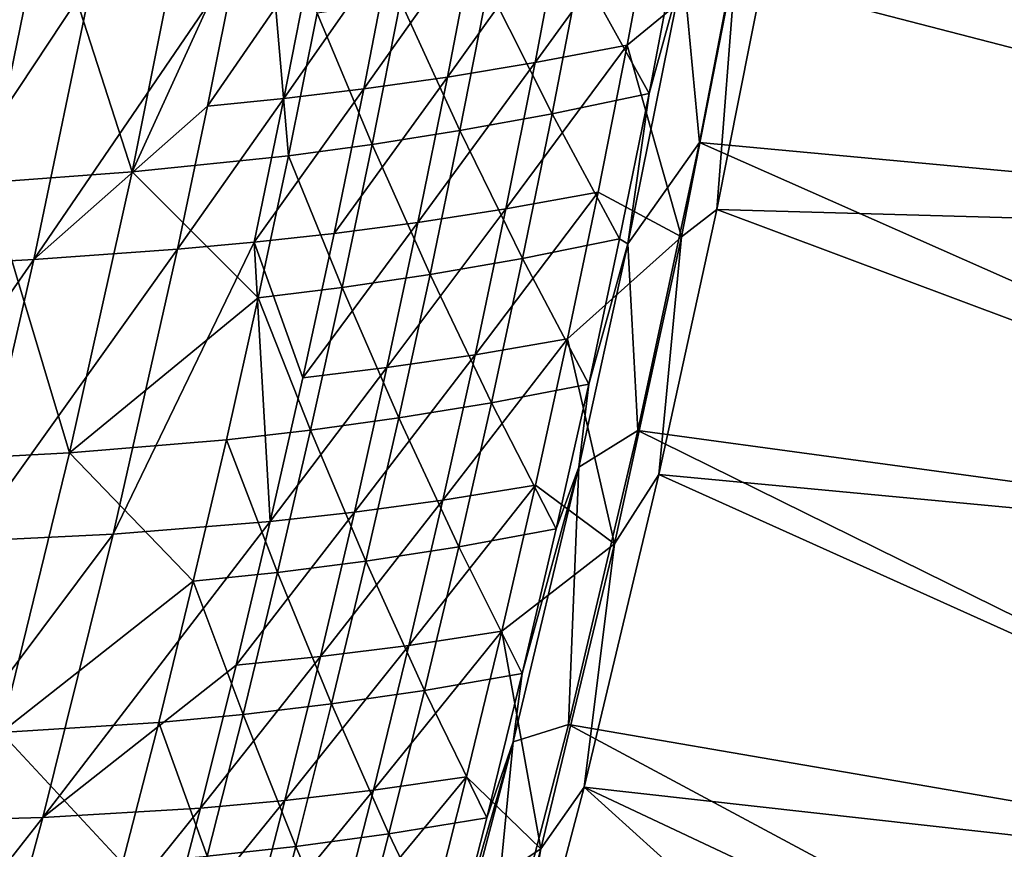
# Model space of a CAD drawing. Header units: metres. Extents: x 0 to 1400, y -1400 to 0.
# Tile 277 of 366: x 1278 to 1327, y -678 to -637. Entities that reach past the tile are written whole.
import ezdxf

# ---------------------------------------------------------------- set-up
doc = ezdxf.new("R2010")
doc.units = ezdxf.units.M

msp = doc.modelspace()

# ---------------------------------------------------------------- linework, layer by layer
at = {"layer": 'None'}
for points in [[(1311.986206, -643.51123, -29.544428), (1314.901489, -628.284851, -29.544502), (1311.175903, -634.998047, -30.960037)], [(1314.901489, -628.284851, -29.544502), (1311.986206, -643.51123, -29.544428), (1362.964233, -648.2547)], [(1314.901489, -628.284851, -29.544502), (1362.964233, -648.2547), (1365.928101, -631.833923)], [(1291.721069, -644.171265, -143.970673), (1290.552856, -630.635315, -171.918106), (1284.012451, -644.969971, -199.894882)], [(1290.552856, -630.635315, -171.918106), (1286.799805, -631.064453, -199.886383), (1284.012451, -644.969971, -199.894882)], [(1290.552856, -630.635315, -171.918106), (1291.721069, -644.171265, -143.970673), (1293.136108, -637.150024, -143.967316)], [(1284.012451, -644.969971, -199.894882), (1286.799805, -631.064453, -199.886383), (1279.744141, -631.723572, -255.849762)], [(1279.744141, -631.723572, -255.849762), (1273.187012, -632.246582, -311.832367), (1276.929321, -645.487915, -255.858932)], [(1276.929321, -645.487915, -255.858932), (1284.012451, -644.969971, -199.894882), (1279.744141, -631.723572, -255.849762)], [(1309.777222, -631.448425, -60.682461), (1308.421997, -638.716919, -60.683559), (1303.882935, -639.579468, -88.564827)], [(1309.777222, -631.448425, -60.682461), (1303.882935, -639.579468, -88.564827), (1305.24939, -632.352173, -88.562683)], [(1313.814819, -634.280334, -32.845055), (1308.421997, -638.716919, -60.683559), (1309.777222, -631.448425, -60.682461)], [(1366.715942, -631.816406, -3), (1363.752075, -648.25647, -3), (1315.054199, -635.656494, -32.12962)], [(1303.882935, -639.579468, -88.564827), (1299.560181, -640.292419, -116.468582), (1305.24939, -632.352173, -88.562683)], [(1305.24939, -632.352173, -88.562683), (1299.560181, -640.292419, -116.468582), (1300.93689, -633.105835, -116.465584)], [(1300.93689, -633.105835, -116.465584), (1295.438965, -640.875366, -144.390747), (1296.825073, -633.72876, -144.38707)], [(1299.560181, -640.292419, -116.468582), (1295.438965, -640.875366, -144.390747), (1300.93689, -633.105835, -116.465584)], [(1296.825073, -633.72876, -144.38707), (1291.504028, -641.347595, -172.330124), (1292.898926, -634.240051, -172.325912)], [(1296.825073, -633.72876, -144.38707), (1295.438965, -640.875366, -144.390747), (1291.504028, -641.347595, -172.330124)], [(1292.898926, -634.240051, -172.325912), (1291.504028, -641.347595, -172.330124), (1287.740234, -641.72876, -200.284134)], [(1292.898926, -634.240051, -172.325912), (1287.740234, -641.72876, -200.284134), (1289.143188, -634.659241, -200.279541)], [(1309.498535, -641.100525, -32.350086), (1310.872803, -633.91748, -32.349869), (1306.109253, -634.959412, -60.209476)], [(1313.814819, -634.280334, -32.845055), (1311.090088, -648.171143, -32.845058), (1308.421997, -638.716919, -60.683559)], [(1309.498535, -641.100525, -32.350086), (1311.175903, -634.998047, -30.960037), (1310.872803, -633.91748, -32.349869)], [(1313.814819, -634.280334, -32.845055), (1312.8302, -646.817078, -32.129559), (1311.090088, -648.171143, -32.845058)], [(1315.054199, -635.656494, -32.12962), (1312.8302, -646.817078, -32.129559), (1313.814819, -634.280334, -32.845055)], [(1279.172485, -649.275085, -256.22934), (1282.082031, -635.299438, -256.219574), (1289.143188, -634.659241, -200.279541)], [(1289.143188, -634.659241, -200.279541), (1287.740234, -641.72876, -200.284134), (1279.172485, -649.275085, -256.22934)], [(1301.573608, -635.832825, -88.108795), (1304.723511, -642.101257, -60.210629), (1306.109253, -634.959412, -60.209476)], [(1306.109253, -634.959412, -60.209476), (1304.723511, -642.101257, -60.210629), (1309.498535, -641.100525, -32.350086)], [(1308.456177, -648.510681, -30.959549), (1311.175903, -634.998047, -30.960037), (1309.498535, -641.100525, -32.350086)], [(1308.456177, -648.510681, -30.959549), (1311.986206, -643.51123, -29.544428), (1311.175903, -634.998047, -30.960037)], [(1272.585083, -649.650757, -312.192413), (1282.082031, -635.299438, -256.219574), (1279.172485, -649.275085, -256.22934)], [(1272.585083, -649.650757, -312.192413), (1275.519653, -635.805298, -312.182953), (1282.082031, -635.299438, -256.219574)], [(1363.752075, -648.25647, -3), (1312.8302, -646.817078, -32.129559), (1315.054199, -635.656494, -32.12962)], [(1300.177246, -642.933838, -88.110825), (1301.573608, -635.832825, -88.108795), (1297.254028, -636.55658, -116.029518)], [(1304.723511, -642.101257, -60.210629), (1301.573608, -635.832825, -88.108795), (1300.177246, -642.933838, -88.110825)], [(1297.254028, -636.55658, -116.029518), (1293.136108, -637.150024, -143.967316), (1295.848022, -643.61731, -116.032288)], [(1295.848022, -643.61731, -116.032288), (1300.177246, -642.933838, -88.110825), (1297.254028, -636.55658, -116.029518)], [(1293.136108, -637.150024, -143.967316), (1291.721069, -644.171265, -143.970673), (1295.848022, -643.61731, -116.032288)], [(1308.421997, -638.716919, -60.683559), (1302.439941, -646.788208, -88.566902), (1303.882935, -639.579468, -88.564827)], [(1308.421997, -638.716919, -60.683559), (1306.989502, -645.967285, -60.684635), (1302.439941, -646.788208, -88.566902)], [(1311.090088, -648.171143, -32.845058), (1306.989502, -645.967285, -60.684635), (1308.421997, -638.716919, -60.683559)], [(1303.882935, -639.579468, -88.564827), (1302.439941, -646.788208, -88.566902), (1298.1073, -647.460205, -116.471489)], [(1298.1073, -647.460205, -116.471489), (1299.560181, -640.292419, -116.468582), (1303.882935, -639.579468, -88.564827)], [(1295.438965, -640.875366, -144.390747), (1299.560181, -640.292419, -116.468582), (1293.976929, -648.002869, -144.394318)], [(1299.560181, -640.292419, -116.468582), (1298.1073, -647.460205, -116.471489), (1293.976929, -648.002869, -144.394318)], [(1295.438965, -640.875366, -144.390747), (1290.033691, -648.435791, -172.334198), (1291.504028, -641.347595, -172.330124)], [(1295.438965, -640.875366, -144.390747), (1293.976929, -648.002869, -144.394318), (1290.033691, -648.435791, -172.334198)], [(1291.504028, -641.347595, -172.330124), (1286.262085, -648.77887, -200.288605), (1287.740234, -641.72876, -200.284134)], [(1291.504028, -641.347595, -172.330124), (1290.033691, -648.435791, -172.334198), (1286.262085, -648.77887, -200.288605)], [(1304.723511, -642.101257, -60.210629), (1308.047852, -648.269653, -32.350319), (1309.498535, -641.100525, -32.350086)], [(1308.047852, -648.269653, -32.350319), (1308.456177, -648.510681, -30.959549), (1309.498535, -641.100525, -32.350086)], [(1287.740234, -641.72876, -200.284134), (1286.262085, -648.77887, -200.288605), (1279.172485, -649.275085, -256.22934)], [(1303.262085, -649.228821, -60.211765), (1304.723511, -642.101257, -60.210629), (1300.177246, -642.933838, -88.110825)], [(1308.047852, -648.269653, -32.350319), (1304.723511, -642.101257, -60.210629), (1303.262085, -649.228821, -60.211765)], [(1298.705933, -650.020203, -88.112793), (1300.177246, -642.933838, -88.110825), (1295.848022, -643.61731, -116.032288)], [(1303.262085, -649.228821, -60.211765), (1300.177246, -642.933838, -88.110825), (1298.705933, -650.020203, -88.112793)], [(1291.721069, -644.171265, -143.970673), (1294.367432, -650.663086, -116.03495), (1295.848022, -643.61731, -116.032288)], [(1294.367432, -650.663086, -116.03495), (1298.705933, -650.020203, -88.112793), (1295.848022, -643.61731, -116.032288)], [(1308.945679, -657.710388, -29.544334), (1311.986206, -643.51123, -29.544428), (1308.456177, -648.510681, -30.959549)], [(1311.986206, -643.51123, -29.544428), (1308.945679, -657.710388, -29.544334), (1359.631348, -664.604553)], [(1311.986206, -643.51123, -29.544428), (1359.631348, -664.604553), (1362.964233, -648.2547)], [(1290.231934, -651.177307, -143.973907), (1291.721069, -644.171265, -143.970673), (1284.012451, -644.969971, -199.894882)], [(1290.231934, -651.177307, -143.973907), (1294.367432, -650.663086, -116.03495), (1291.721069, -644.171265, -143.970673)], [(1280.931152, -658.81311, -199.902756), (1284.012451, -644.969971, -199.894882), (1276.929321, -645.487915, -255.858932)], [(1284.012451, -644.969971, -199.894882), (1280.931152, -658.81311, -199.902756), (1290.231934, -651.177307, -143.973907)], [(1273.822266, -659.188904, -255.867447), (1280.931152, -658.81311, -199.902756), (1276.929321, -645.487915, -255.858932)], [(1306.989502, -645.967285, -60.684635), (1300.920898, -653.97821, -88.568916), (1302.439941, -646.788208, -88.566902)], [(1306.989502, -645.967285, -60.684635), (1305.480469, -653.199219, -60.685692), (1300.920898, -653.97821, -88.568916)], [(1306.989502, -645.967285, -60.684635), (1311.090088, -648.171143, -32.845058), (1305.480469, -653.199219, -60.685692)], [(1302.439941, -646.788208, -88.566902), (1296.578979, -654.608826, -116.474304), (1298.1073, -647.460205, -116.471489)], [(1302.439941, -646.788208, -88.566902), (1300.920898, -653.97821, -88.568916), (1296.578979, -654.608826, -116.474304)], [(1360.418579, -664.625549, -3), (1309.983398, -659.885132, -32.129471), (1312.8302, -646.817078, -32.129559)], [(1312.8302, -646.817078, -32.129559), (1309.983398, -659.885132, -32.129471), (1311.090088, -648.171143, -32.845058)], [(1363.752075, -648.25647, -3), (1360.418579, -664.625549, -3), (1312.8302, -646.817078, -32.129559)], [(1298.1073, -647.460205, -116.471489), (1296.578979, -654.608826, -116.474304), (1292.439941, -655.111023, -144.397781)], [(1293.976929, -648.002869, -144.394318), (1298.1073, -647.460205, -116.471489), (1292.439941, -655.111023, -144.397781)], [(1293.976929, -648.002869, -144.394318), (1292.439941, -655.111023, -144.397781), (1290.033691, -648.435791, -172.334198)], [(1306.521606, -655.4245, -32.350571), (1308.047852, -648.269653, -32.350319), (1303.262085, -649.228821, -60.211765)], [(1311.090088, -648.171143, -32.845058), (1307.789307, -663.293152, -32.845097), (1305.480469, -653.199219, -60.685692)], [(1308.456177, -648.510681, -30.959549), (1308.047852, -648.269653, -32.350319), (1306.521606, -655.4245, -32.350571)], [(1311.090088, -648.171143, -32.845058), (1309.983398, -659.885132, -32.129471), (1307.789307, -663.293152, -32.845097)], [(1286.262085, -648.77887, -200.288605), (1275.966309, -663.170959, -256.238525), (1279.172485, -649.275085, -256.22934)], [(1286.262085, -648.77887, -200.288605), (1283.082886, -662.81958, -200.297104), (1275.966309, -663.170959, -256.238525)], [(1290.033691, -648.435791, -172.334198), (1283.082886, -662.81958, -200.297104), (1286.262085, -648.77887, -200.288605)], [(1290.828491, -662.199524, -144.401123), (1283.082886, -662.81958, -200.297104), (1290.033691, -648.435791, -172.334198)], [(1292.439941, -655.111023, -144.397781), (1290.828491, -662.199524, -144.401123), (1290.033691, -648.435791, -172.334198)], [(1306.032227, -659.520203, -30.959152), (1308.456177, -648.510681, -30.959549), (1306.521606, -655.4245, -32.350571)], [(1306.032227, -659.520203, -30.959152), (1308.945679, -657.710388, -29.544334), (1308.456177, -648.510681, -30.959549)], [(1279.172485, -649.275085, -256.22934), (1275.966309, -663.170959, -256.238525), (1269.355103, -663.415649, -312.201294)], [(1269.355103, -663.415649, -312.201294), (1272.585083, -649.650757, -312.192413), (1279.172485, -649.275085, -256.22934)], [(1301.72583, -656.341553, -60.212887), (1303.262085, -649.228821, -60.211765), (1298.705933, -650.020203, -88.112793)], [(1306.521606, -655.4245, -32.350571), (1303.262085, -649.228821, -60.211765), (1301.72583, -656.341553, -60.212887)], [(1297.160278, -657.09137, -88.1147), (1298.705933, -650.020203, -88.112793), (1294.367432, -650.663086, -116.03495)], [(1301.72583, -656.341553, -60.212887), (1298.705933, -650.020203, -88.112793), (1297.160278, -657.09137, -88.1147)], [(1292.81311, -657.693359, -116.037521), (1294.367432, -650.663086, -116.03495), (1290.231934, -651.177307, -143.973907)], [(1292.81311, -657.693359, -116.037521), (1297.160278, -657.09137, -88.1147), (1294.367432, -650.663086, -116.03495)], [(1280.931152, -658.81311, -199.902756), (1288.669556, -658.167542, -143.977005), (1290.231934, -651.177307, -143.973907)], [(1288.669556, -658.167542, -143.977005), (1292.81311, -657.693359, -116.037521), (1290.231934, -651.177307, -143.973907)], [(1305.480469, -653.199219, -60.685692), (1299.326538, -661.149048, -88.570862), (1300.920898, -653.97821, -88.568916)], [(1305.480469, -653.199219, -60.685692), (1303.895386, -660.412415, -60.686726), (1299.326538, -661.149048, -88.570862)], [(1305.480469, -653.199219, -60.685692), (1307.789307, -663.293152, -32.845097), (1303.895386, -660.412415, -60.686726)], [(1300.920898, -653.97821, -88.568916), (1294.97583, -661.738098, -116.477028), (1296.578979, -654.608826, -116.474304)], [(1300.920898, -653.97821, -88.568916), (1299.326538, -661.149048, -88.570862), (1294.97583, -661.738098, -116.477028)], [(1296.578979, -654.608826, -116.474304), (1290.828491, -662.199524, -144.401123), (1292.439941, -655.111023, -144.397781)], [(1296.578979, -654.608826, -116.474304), (1294.97583, -661.738098, -116.477028), (1290.828491, -662.199524, -144.401123)], [(1304.920654, -662.564453, -32.350838), (1306.521606, -655.4245, -32.350571), (1301.72583, -656.341553, -60.212887)], [(1306.032227, -659.520203, -30.959152), (1306.521606, -655.4245, -32.350571), (1304.920654, -662.564453, -32.350838)], [(1300.115479, -663.438965, -60.213993), (1301.72583, -656.341553, -60.212887), (1297.160278, -657.09137, -88.1147)], [(1304.920654, -662.564453, -32.350838), (1301.72583, -656.341553, -60.212887), (1300.115479, -663.438965, -60.213993)], [(1295.54126, -664.14679, -88.116539), (1297.160278, -657.09137, -88.1147), (1292.81311, -657.693359, -116.037521)], [(1297.160278, -657.09137, -88.1147), (1295.54126, -664.14679, -88.116539), (1300.115479, -663.438965, -60.213993)], [(1291.185791, -664.707581, -116.039978), (1292.81311, -657.693359, -116.037521), (1288.669556, -658.167542, -143.977005)], [(1291.185791, -664.707581, -116.039978), (1295.54126, -664.14679, -88.116539), (1292.81311, -657.693359, -116.037521)], [(1308.945679, -657.710388, -29.544334), (1305.527222, -672.196655, -29.544212), (1355.937378, -680.876648)], [(1305.527222, -672.196655, -29.544212), (1308.945679, -657.710388, -29.544334), (1306.032227, -659.520203, -30.959152)], [(1308.945679, -657.710388, -29.544334), (1355.937378, -680.876648), (1359.631348, -664.604553)], [(1287.034668, -665.141479, -143.97998), (1288.669556, -658.167542, -143.977005), (1280.931152, -658.81311, -199.902756)], [(1287.034668, -665.141479, -143.97998), (1291.185791, -664.707581, -116.039978), (1288.669556, -658.167542, -143.977005)], [(1277.5625, -672.589478, -199.909973), (1280.931152, -658.81311, -199.902756), (1273.822266, -659.188904, -255.867447)], [(1277.5625, -672.589478, -199.909973), (1287.034668, -665.141479, -143.97998), (1280.931152, -658.81311, -199.902756)], [(1302.800293, -673.047791, -30.958681), (1306.032227, -659.520203, -30.959152), (1303.245483, -669.689087, -32.35112)], [(1302.800293, -673.047791, -30.958681), (1305.527222, -672.196655, -29.544212), (1306.032227, -659.520203, -30.959152)], [(1303.245483, -669.689087, -32.35112), (1306.032227, -659.520203, -30.959152), (1304.920654, -662.564453, -32.350838)], [(1356.723511, -680.916931, -3), (1306.296509, -675.28363, -32.129337), (1309.983398, -659.885132, -32.129471)], [(1309.983398, -659.885132, -32.129471), (1306.296509, -675.28363, -32.129337), (1307.789307, -663.293152, -32.845097)], [(1360.418579, -664.625549, -3), (1356.723511, -680.916931, -3), (1309.983398, -659.885132, -32.129471)], [(1303.895386, -660.412415, -60.686726), (1302.235107, -667.606689, -60.687733), (1297.657471, -668.300659, -88.572746)], [(1303.895386, -660.412415, -60.686726), (1297.657471, -668.300659, -88.572746), (1299.326538, -661.149048, -88.570862)], [(1307.789307, -663.293152, -32.845097), (1302.235107, -667.606689, -60.687733), (1303.895386, -660.412415, -60.686726)], [(1299.326538, -661.149048, -88.570862), (1293.298462, -668.847656, -116.479645), (1294.97583, -661.738098, -116.477028)], [(1299.326538, -661.149048, -88.570862), (1297.657471, -668.300659, -88.572746), (1293.298462, -668.847656, -116.479645)], [(1294.97583, -661.738098, -116.477028), (1289.143311, -669.268066, -144.404343), (1290.828491, -662.199524, -144.401123)], [(1294.97583, -661.738098, -116.477028), (1293.298462, -668.847656, -116.479645), (1289.143311, -669.268066, -144.404343)], [(1290.828491, -662.199524, -144.401123), (1289.143311, -669.268066, -144.404343), (1279.61145, -676.779053, -200.305008)], [(1279.61145, -676.779053, -200.305008), (1283.082886, -662.81958, -200.297104), (1290.828491, -662.199524, -144.401123)], [(1283.082886, -662.81958, -200.297104), (1272.469604, -676.984558, -256.24707), (1275.966309, -663.170959, -256.238525)], [(1272.469604, -676.984558, -256.24707), (1283.082886, -662.81958, -200.297104), (1279.61145, -676.779053, -200.305008)], [(1303.245483, -669.689087, -32.35112), (1304.920654, -662.564453, -32.350838), (1300.115479, -663.438965, -60.213993)], [(1307.789307, -663.293152, -32.845097), (1304.162964, -678.328735, -32.845123), (1302.235107, -667.606689, -60.687733)], [(1307.789307, -663.293152, -32.845097), (1306.296509, -675.28363, -32.129337), (1304.162964, -678.328735, -32.845123)], [(1295.54126, -664.14679, -88.116539), (1298.431885, -670.520569, -60.21508), (1300.115479, -663.438965, -60.213993)], [(1300.115479, -663.438965, -60.213993), (1298.431885, -670.520569, -60.21508), (1303.245483, -669.689087, -32.35112)], [(1293.849487, -671.186035, -88.118309), (1295.54126, -664.14679, -88.116539), (1291.185791, -664.707581, -116.039978)], [(1298.431885, -670.520569, -60.21508), (1295.54126, -664.14679, -88.116539), (1293.849487, -671.186035, -88.118309)], [(1287.034668, -665.141479, -143.97998), (1289.48645, -671.705261, -116.042336), (1291.185791, -664.707581, -116.039978)], [(1289.48645, -671.705261, -116.042336), (1293.849487, -671.186035, -88.118309), (1291.185791, -664.707581, -116.039978)], [(1277.5625, -672.589478, -199.909973), (1285.328003, -672.098633, -143.982834), (1287.034668, -665.141479, -143.97998)], [(1285.328003, -672.098633, -143.982834), (1289.48645, -671.705261, -116.042336), (1287.034668, -665.141479, -143.97998)], [(1302.235107, -667.606689, -60.687733), (1295.914307, -675.432617, -88.574554), (1297.657471, -668.300659, -88.572746)], [(1302.235107, -667.606689, -60.687733), (1300.5, -674.781799, -60.688713), (1295.914307, -675.432617, -88.574554)], [(1304.162964, -678.328735, -32.845123), (1300.5, -674.781799, -60.688713), (1302.235107, -667.606689, -60.687733)], [(1297.657471, -668.300659, -88.572746), (1295.914307, -675.432617, -88.574554), (1291.547607, -675.937378, -116.482162)], [(1297.657471, -668.300659, -88.572746), (1291.547607, -675.937378, -116.482162), (1293.298462, -668.847656, -116.479645)], [(1293.298462, -668.847656, -116.479645), (1287.385132, -676.316467, -144.407455), (1289.143311, -669.268066, -144.404343)], [(1293.298462, -668.847656, -116.479645), (1291.547607, -675.937378, -116.482162), (1287.385132, -676.316467, -144.407455)], [(1289.143311, -669.268066, -144.404343), (1287.385132, -676.316467, -144.407455), (1279.61145, -676.779053, -200.305008)], [(1298.431885, -670.520569, -60.21508), (1301.49707, -676.797852, -32.351418), (1303.245483, -669.689087, -32.35112)], [(1301.49707, -676.797852, -32.351418), (1302.800293, -673.047791, -30.958681), (1303.245483, -669.689087, -32.35112)], [(1296.675659, -677.585876, -60.216148), (1298.431885, -670.520569, -60.21508), (1293.849487, -671.186035, -88.118309)], [(1301.49707, -676.797852, -32.351418), (1298.431885, -670.520569, -60.21508), (1296.675659, -677.585876, -60.216148)], [(1292.085815, -678.208557, -88.120003), (1293.849487, -671.186035, -88.118309), (1289.48645, -671.705261, -116.042336)], [(1296.675659, -677.585876, -60.216148), (1293.849487, -671.186035, -88.118309), (1292.085815, -678.208557, -88.120003)], [(1283.550415, -679.038391, -143.985535), (1285.328003, -672.098633, -143.982834), (1277.5625, -672.589478, -199.909973)], [(1283.550415, -679.038391, -143.985535), (1287.715698, -678.685913, -116.044579), (1285.328003, -672.098633, -143.982834)], [(1287.715698, -678.685913, -116.044579), (1289.48645, -671.705261, -116.042336), (1285.328003, -672.098633, -143.982834)], [(1287.715698, -678.685913, -116.044579), (1292.085815, -678.208557, -88.120003), (1289.48645, -671.705261, -116.042336)], [(1273.913208, -686.294495, -199.916489), (1283.550415, -679.038391, -143.985535), (1277.5625, -672.589478, -199.909973)], [(1305.527222, -672.196655, -29.544212), (1301.295776, -688.521545, -29.544041), (1351.890381, -697.064575)], [(1301.295776, -688.521545, -29.544041), (1305.527222, -672.196655, -29.544212), (1302.800293, -673.047791, -30.958681)], [(1305.527222, -672.196655, -29.544212), (1351.890381, -697.064575), (1355.937378, -680.876648)], [(1297.552734, -692.914246, -30.958065), (1302.800293, -673.047791, -30.958681), (1299.676025, -683.890259, -32.35173)], [(1297.552734, -692.914246, -30.958065), (1301.295776, -688.521545, -29.544041), (1302.800293, -673.047791, -30.958681)], [(1302.800293, -673.047791, -30.958681), (1301.49707, -676.797852, -32.351418), (1299.676025, -683.890259, -32.35173)], [(1300.5, -674.781799, -60.688713), (1294.097778, -682.544678, -88.576294), (1295.914307, -675.432617, -88.574554)], [(1300.5, -674.781799, -60.688713), (1298.690918, -681.937439, -60.689663), (1294.097778, -682.544678, -88.576294)], [(1300.5, -674.781799, -60.688713), (1304.162964, -678.328735, -32.845123), (1298.690918, -681.937439, -60.689663)], [(1295.914307, -675.432617, -88.574554), (1289.723999, -683.006836, -116.484573), (1291.547607, -675.937378, -116.482162)], [(1295.914307, -675.432617, -88.574554), (1294.097778, -682.544678, -88.576294), (1289.723999, -683.006836, -116.484573)], [(1306.296509, -675.28363, -32.129337), (1348.280151, -713.240723, -3), (1301.86499, -692.09436, -32.129154)], [(1306.296509, -675.28363, -32.129337), (1301.86499, -692.09436, -32.129154), (1304.162964, -678.328735, -32.845123)], [(1356.723511, -680.916931, -3), (1352.674805, -697.124023, -3), (1306.296509, -675.28363, -32.129337)], [(1352.674805, -697.124023, -3), (1348.280151, -713.240723, -3), (1306.296509, -675.28363, -32.129337)], [(1291.547607, -675.937378, -116.482162), (1289.723999, -683.006836, -116.484573), (1285.554565, -683.34436, -144.410431)], [(1291.547607, -675.937378, -116.482162), (1285.554565, -683.34436, -144.410431), (1287.385132, -676.316467, -144.407455)], [(1279.61145, -676.779053, -200.305008), (1287.385132, -676.316467, -144.407455), (1275.853516, -690.654907, -200.312286)], [(1287.385132, -676.316467, -144.407455), (1285.554565, -683.34436, -144.410431), (1275.853516, -690.654907, -200.312286)], [(1268.688843, -690.713318, -256.254913), (1279.61145, -676.779053, -200.305008), (1275.853516, -690.654907, -200.312286)], [(1268.688843, -690.713318, -256.254913), (1272.469604, -676.984558, -256.24707), (1279.61145, -676.779053, -200.305008)], [(1299.676025, -683.890259, -32.35173), (1301.49707, -676.797852, -32.351418), (1296.675659, -677.585876, -60.216148)], [(1294.847534, -684.634338, -60.217194), (1296.675659, -677.585876, -60.216148), (1292.085815, -678.208557, -88.120003)], [(1299.676025, -683.890259, -32.35173), (1296.675659, -677.585876, -60.216148), (1294.847534, -684.634338, -60.217194)], [(1290.250977, -685.213806, -88.12162), (1292.085815, -678.208557, -88.120003), (1287.715698, -678.685913, -116.044579)], [(1294.847534, -684.634338, -60.217194), (1292.085815, -678.208557, -88.120003), (1290.250977, -685.213806, -88.12162)], [(1304.162964, -678.328735, -32.845123), (1300.219604, -693.271423, -32.845055), (1298.690918, -681.937439, -60.689663)], [(1304.162964, -678.328735, -32.845123), (1301.86499, -692.09436, -32.129154), (1300.219604, -693.271423, -32.845055)]]:
    msp.add_3dface(points, dxfattribs=at)
at = {"layer": 'None0'}
for points in [[(1294.119019, -124.129761, -541.977783), (1150.81958, -781.702271, -541.977783), (1274.459961, -120.453018, -541.977783)], [(1150.81958, -781.702271, -521.977783), (1294.119019, -124.129761, -521.977783), (1274.459961, -120.453018, -521.977783)], [(1294.119019, -124.129761, -541.977783), (1170.478882, -785.378174, -541.977783), (1150.81958, -781.702271, -541.977783)], [(1170.478882, -785.378174, -521.977783), (1294.119019, -124.129761, -521.977783), (1150.81958, -781.702271, -521.977783)], [(1170.478882, -785.378174, -521.977783), (1170.478882, -785.378174, -541.977783), (1294.119019, -124.129761, -521.977783)], [(1170.478882, -785.378174, -541.977783), (1294.119019, -124.129761, -541.977783), (1294.119019, -124.129761, -521.977783)]]:
    msp.add_3dface(points, dxfattribs=at)

doc.saveas('drawing.dxf')
